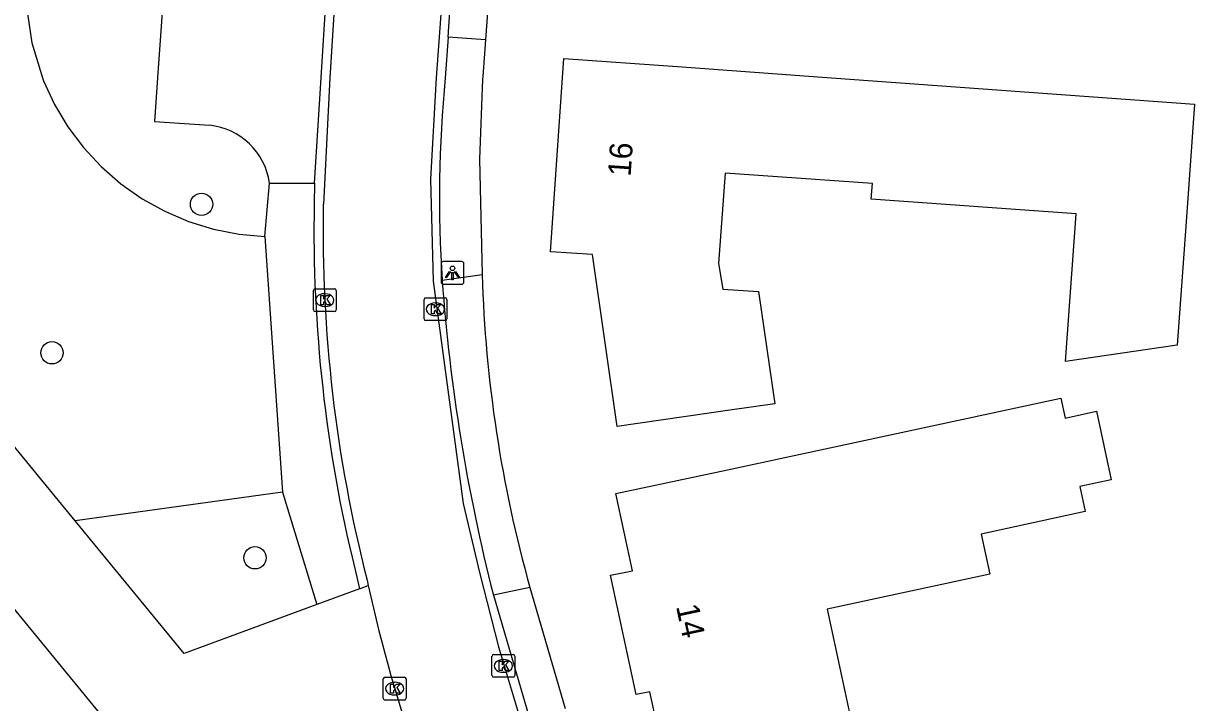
# Model space of a CAD drawing. Extents: x 157321 to 158827, y 386650 to 388532.
# Drawn here: x 158324.3 to 158375.7, y 387472.6 to 387502.4 of the extents above; entities that cross this region are included whole.
import ezdxf

# ---------------------------------------------------------------- set-up
doc = ezdxf.new("R2010")
doc.units = 0
for name, color, linetype in [('IMGEO_Berm_groen', 7, 'Continuous'), ('IMGEO_Boom', 7, 'Continuous'), ('IMGEO_Groenvoorziening', 7, 'Continuous'), ('IMGEO_Kolk', 7, 'Continuous'), ('IMGEO_Lichtpunt', 7, 'Continuous'), ('IMGEO_Pand', 7, 'Continuous'), ('IMGEO_Pand_nummerreeks', 7, 'Continuous'), ('IMGEO_Parkeervlak_open', 7, 'Continuous'), ('IMGEO_Rijbaan_lokaal_gesloten', 7, 'Continuous'), ('IMGEO_Rijbaan_lokaal_open', 7, 'Continuous'), ('IMGEO_Voetpad_open', 7, 'Continuous')]:
    doc.layers.add(name, color=color, linetype=linetype)

msp = doc.modelspace()

# ---------------------------------------------------------------- linework, layer by layer
at = {"layer": 'IMGEO_Berm_groen'}
for points in [[(158344.614, 387501.669), (158344.493, 387500.06), (158344.487, 387499.94), (158344.359, 387496.426), (158344.472, 387491.368)], [(158346.563, 387477.631), (158348.109, 387472.316)]]:
    msp.add_lwpolyline(points, dxfattribs=at)
at = {"layer": 'IMGEO_Boom'}
for centre in [(158332.157, 387494.448), (158325.594, 387487.93), (158334.501, 387478.933)]:
    msp.add_circle(centre, 0.489, dxfattribs=at)
at = {"layer": 'IMGEO_Groenvoorziening'}
for points in [[(158327.021, 387510.364), (158326.642, 387509.922), (158326.218, 387509.523), (158325.458, 387508.945), (158324.999, 387507.62), (158324.67, 387506.207), (158324.491, 387504.767), (158324.463, 387503.316), (158324.471, 387503.116), (158324.707, 387501.532), (158325.173, 387499.998), (158325.225, 387499.866), (158325.705, 387498.83), (158326.291, 387497.851), (158326.975, 387496.938), (158327.752, 387496.102), (158328.611, 387495.352), (158329.545, 387494.695), (158330.542, 387494.14), (158331.591, 387493.692), (158332.682, 387493.356), (158333.801, 387493.136), (158334.938, 387493.034)], [(158334.938, 387493.034), (158335.142, 387495.381)], [(158334.938, 387493.034), (158335.707, 387481.815)], [(158335.707, 387481.815), (158326.615, 387480.554)], [(158335.707, 387481.815), (158337.218, 387476.879)]]:
    msp.add_lwpolyline(points, dxfattribs=at)
at = {"layer": 'IMGEO_Kolk'}
for p, q in [((158337.064, 387489.815), (158337.064, 387490.667)), ((158337.139, 387490.741), (158337.991, 387490.741)), ((158337.552, 387490.521), (158337.577, 387490.521)), ((158338.065, 387490.667), (158338.065, 387489.815)), ((158341.994, 387490.343), (158342.846, 387490.343)), ((158337.575, 387489.961), (158337.55, 387489.961)), ((158341.919, 387489.417), (158341.919, 387490.269)), ((158342.407, 387490.123), (158342.432, 387490.123)), ((158342.92, 387490.269), (158342.92, 387489.417)), ((158337.991, 387489.741), (158337.139, 387489.741)), ((158342.846, 387489.343), (158341.994, 387489.343)), ((158342.43, 387489.563), (158342.405, 387489.563)), ((158344.901, 387473.763), (158344.901, 387474.615)), ((158344.976, 387474.689), (158345.828, 387474.689)), ((158345.389, 387474.469), (158345.414, 387474.469)), ((158345.902, 387474.615), (158345.902, 387473.763)), ((158345.412, 387473.909), (158345.387, 387473.909)), ((158340.132, 387472.765), (158340.132, 387473.617)), ((158340.207, 387473.691), (158341.059, 387473.691)), ((158340.62, 387473.471), (158340.645, 387473.471)), ((158341.133, 387473.617), (158341.133, 387472.765)), ((158345.828, 387473.689), (158344.976, 387473.689)), ((158340.643, 387472.911), (158340.618, 387472.911)), ((158341.059, 387472.691), (158340.207, 387472.691))]:
    msp.add_line(p, q, dxfattribs=at)
for points in [[(158337.064, 387489.815), (158337.064, 387490.667)], [(158337.139, 387490.741), (158337.991, 387490.741)], [(158337.385, 387490.441), (158337.508, 387490.441), (158337.508, 387490.29), (158337.638, 387490.441), (158337.802, 387490.441), (158337.656, 387490.29), (158337.809, 387490.041), (158337.657, 387490.041), (158337.572, 387490.205), (158337.508, 387490.138), (158337.508, 387490.041), (158337.385, 387490.041), (158337.385, 387490.441)], [(158338.065, 387490.667), (158338.065, 387489.815)], [(158341.994, 387490.343), (158342.846, 387490.343)], [(158341.919, 387489.417), (158341.919, 387490.269)], [(158342.24, 387490.043), (158342.363, 387490.043), (158342.363, 387489.892), (158342.493, 387490.043), (158342.657, 387490.043), (158342.511, 387489.892), (158342.664, 387489.643), (158342.512, 387489.643), (158342.427, 387489.807), (158342.363, 387489.74), (158342.363, 387489.643), (158342.24, 387489.643), (158342.24, 387490.043)], [(158342.92, 387490.269), (158342.92, 387489.417)], [(158337.991, 387489.741), (158337.139, 387489.741)], [(158342.846, 387489.343), (158341.994, 387489.343)], [(158344.901, 387473.763), (158344.901, 387474.615)], [(158344.976, 387474.689), (158345.828, 387474.689)], [(158345.902, 387474.615), (158345.902, 387473.763)], [(158345.222, 387474.389), (158345.345, 387474.389), (158345.345, 387474.238), (158345.475, 387474.389), (158345.639, 387474.389), (158345.493, 387474.238), (158345.646, 387473.989), (158345.494, 387473.989), (158345.409, 387474.153), (158345.345, 387474.086), (158345.345, 387473.989), (158345.222, 387473.989), (158345.222, 387474.389)], [(158340.132, 387472.765), (158340.132, 387473.617)], [(158340.207, 387473.691), (158341.059, 387473.691)], [(158340.453, 387473.391), (158340.576, 387473.391), (158340.576, 387473.24), (158340.706, 387473.391), (158340.87, 387473.391), (158340.724, 387473.24), (158340.877, 387472.991), (158340.725, 387472.991), (158340.64, 387473.155), (158340.576, 387473.088), (158340.576, 387472.991), (158340.453, 387472.991), (158340.453, 387473.391)], [(158341.133, 387473.617), (158341.133, 387472.765)], [(158345.828, 387473.689), (158344.976, 387473.689)], [(158341.059, 387472.691), (158340.207, 387472.691)]]:
    msp.add_lwpolyline(points, dxfattribs=at)
for centre, start, end in [((158337.141, 387490.665), 91.552, 178.448), ((158337.141, 387490.665), 91.552, 178.448), ((158337.989, 387490.665), 1.552, 88.448), ((158337.989, 387490.665), 1.552, 88.448), ((158341.996, 387490.267), 91.552, 178.448), ((158341.996, 387490.267), 91.552, 178.448), ((158342.844, 387490.267), 1.552, 88.448), ((158342.844, 387490.267), 1.552, 88.448), ((158337.141, 387489.817), 181.552, 268.448), ((158337.141, 387489.817), 181.552, 268.448), ((158337.989, 387489.817), 271.552, 358.448), ((158337.989, 387489.817), 271.552, 358.448), ((158341.996, 387489.419), 181.552, 268.448), ((158341.996, 387489.419), 181.552, 268.448), ((158342.844, 387489.419), 271.552, 358.448), ((158342.844, 387489.419), 271.552, 358.448), ((158344.978, 387474.613), 91.552, 178.448), ((158344.978, 387474.613), 91.552, 178.448), ((158345.826, 387474.613), 1.552, 88.448), ((158345.826, 387474.613), 1.552, 88.448), ((158340.209, 387473.615), 91.552, 178.448), ((158340.209, 387473.615), 91.552, 178.448), ((158341.057, 387473.615), 1.552, 88.448), ((158341.057, 387473.615), 1.552, 88.448), ((158344.978, 387473.765), 181.552, 268.448), ((158344.978, 387473.765), 181.552, 268.448), ((158345.826, 387473.765), 271.552, 358.448), ((158345.826, 387473.765), 271.552, 358.448), ((158340.209, 387472.767), 181.552, 268.448), ((158340.209, 387472.767), 181.552, 268.448), ((158341.057, 387472.767), 271.552, 358.448), ((158341.057, 387472.767), 271.552, 358.448)]:
    msp.add_arc(centre, 0.0765, start, end, dxfattribs=at)
for centre, major_axis, ratio, start_param, end_param in [((158337.551, 387490.241), (-0.387, 0.002), 0.722429, 4.712389, 7.853982), ((158337.576, 387490.241), (-0.39, 0.002), 0.717154, 1.570796, 4.712389), ((158342.406, 387489.843), (-0.387, 0.002), 0.722429, 4.712389, 7.853982), ((158342.431, 387489.843), (-0.39, 0.002), 0.717154, 1.570796, 4.712389), ((158345.388, 387474.189), (-0.387, 0.002), 0.722429, 4.712389, 7.853982), ((158345.413, 387474.189), (-0.39, 0.002), 0.717154, 1.570796, 4.712389), ((158340.619, 387473.191), (-0.387, 0.002), 0.722429, 4.712389, 7.853982), ((158340.644, 387473.191), (-0.39, 0.002), 0.717154, 1.570796, 4.712389)]:
    msp.add_ellipse(centre, major_axis=major_axis, ratio=ratio, start_param=start_param, end_param=end_param, dxfattribs=at)
at = {"layer": 'IMGEO_Lichtpunt'}
for p, q in [((158343.571, 387491.936), (158342.763, 387491.936)), ((158343.571, 387491.936), (158342.763, 387491.936)), ((158342.669, 387491.841), (158342.669, 387491.034)), ((158342.669, 387491.841), (158342.669, 387491.034)), ((158343.665, 387491.034), (158343.665, 387491.841)), ((158343.665, 387491.034), (158343.665, 387491.841)), ((158342.763, 387490.94), (158343.571, 387490.94)), ((158342.763, 387490.94), (158343.571, 387490.94))]:
    msp.add_line(p, q, dxfattribs=at)
for points in [[(158343.043, 387491.505), (158343.082, 387491.477), (158342.894, 387491.215), (158342.856, 387491.242), (158343.043, 387491.505)], [(158343.145, 387491.457), (158343.192, 387491.457), (158343.192, 387491.135), (158343.145, 387491.135), (158343.145, 387491.457)], [(158343.255, 387491.477), (158343.293, 387491.504), (158343.48, 387491.242), (158343.441, 387491.214), (158343.255, 387491.477)]]:
    msp.add_lwpolyline(points, dxfattribs=at)
msp.add_circle((158343.168, 387491.639), 0.0994, dxfattribs=at)
for centre, start, end in [((158342.763, 387491.841), 90, 180), ((158342.763, 387491.841), 90, 180), ((158343.571, 387491.841), 0, 90), ((158343.571, 387491.841), 0, 90), ((158342.763, 387491.034), 180, 270), ((158342.763, 387491.034), 180, 270), ((158343.571, 387491.034), 270, 0), ((158343.571, 387491.034), 270, 360)]:
    msp.add_arc(centre, 0.0946, start, end, dxfattribs=at)
at = {"layer": 'IMGEO_Pand'}
for points in [[(158357.317, 387485.696), (158355.339, 387485.409), (158350.39, 387484.69), (158349.31, 387492.24), (158347.47, 387492.36), (158347.992, 387500), (158348.05, 387500.85), (158353.037, 387500.489), (158359.795, 387500), (158375.728, 387498.847), (158375.354, 387493.678), (158374.962, 387488.26), (158370.066, 387487.546), (158370.536, 387494.027), (158361.54, 387494.678), (158361.59, 387495.366), (158355.13, 387495.82), (158354.843, 387491.844), (158355.035, 387490.72), (158356.601, 387490.614), (158357.317, 387485.696)], [(158370.93, 387480.96), (158366.359, 387479.975), (158366.738, 387478.217), (158359.607, 387476.681), (158360.87, 387470.82), (158359.899, 387470.611), (158355.01, 387469.56), (158354.79, 387470.49), (158352.49, 387470.04), (158351.83, 387473.05), (158351.22, 387472.94), (158350.1, 387478.17), (158351.06, 387478.36), (158350.34, 387481.75), (158355.229, 387482.799), (158369.862, 387485.938), (158370.049, 387485.066), (158371.428, 387485.362), (158372.073, 387482.355), (158370.694, 387482.059), (158370.93, 387480.96)]]:
    msp.add_lwpolyline(points, dxfattribs=at)
at = {"layer": 'IMGEO_Parkeervlak_open'}
for points in [[(158330.941, 387510.097), (158330.224, 387500), (158330.088, 387498.078), (158332.502, 387497.921)], [(158335.142, 387495.381), (158337.11, 387495.374)]]:
    msp.add_lwpolyline(points, dxfattribs=at)
msp.add_arc((158332.185, 387494.95), 2.988, 8.2964, 83.9156, dxfattribs=at)
at = {"layer": 'IMGEO_Rijbaan_lokaal_gesloten'}
for points in [[(158339.068, 387520.5), (158337.783, 387500), (158337.501, 387494.452)], [(158343.927, 387520.171), (158342.448, 387500), (158342.199, 387495.545), (158342.319, 387491.073), (158343.64, 387481.315), (158344.361, 387478.227), (158345.181, 387475.032), (158346.151, 387471.8)], [(158339.422, 387477.945), (158339.473, 387477.711)]]:
    msp.add_lwpolyline(points, dxfattribs=at)
for centre, radius, start, end in [((158399.5, 387493.302), 62.01, 178.93722, 194.33864), ((158401.497, 387491.243), 63.483, 192.3079, 199.6449)]:
    msp.add_arc(centre, radius, start, end, dxfattribs=at)
at = {"layer": 'IMGEO_Rijbaan_lokaal_open'}
for points in [[(158337.11, 387495.374), (158337.4, 387500), (158338.68, 387520.423)], [(158326.615, 387480.554), (158310.67, 387500), (158303.006, 387509.347), (158302.479, 387510.043)], [(158299.407, 387506.597), (158304.814, 387500), (158333.427, 387465.088)], [(158342.975, 387501.788), (158343.102, 387503.596)], [(158342.975, 387501.788), (158342.85, 387500)], [(158337.11, 387495.374), (158337.101, 387494.459)], [(158337.218, 387476.879), (158331.391, 387474.729), (158326.615, 387480.554)], [(158338.88, 387478.465), (158339.094, 387477.571)], [(158339.094, 387477.571), (158337.218, 387476.879)], [(158339.094, 387477.571), (158339.473, 387477.711)], [(158344.962, 387477.289), (158346.526, 387471.937)]]:
    msp.add_lwpolyline(points, dxfattribs=at)
for centre, radius, start, end in [((158396.225, 387494.756), 53.632, 174.3887, 183.8969), ((158399.397, 387493.292), 62.307, 178.927, 193.76676), ((158421.841, 387496.869), 79.334, 184.16234, 194.28875)]:
    msp.add_arc(centre, radius, start, end, dxfattribs=at)
at = {"layer": 'IMGEO_Voetpad_open'}
for points in [[(158344.751, 387503.482), (158344.614, 387501.669)], [(158344.614, 387501.669), (158342.975, 387501.788)], [(158342.717, 387491.111), (158344.472, 387491.368)], [(158346.563, 387477.631), (158344.962, 387477.289)]]:
    msp.add_lwpolyline(points, dxfattribs=at)
msp.add_arc((158401.413, 387493.008), 56.964, 181.6495, 195.6604, dxfattribs=at)

# ---------------------------------------------------------------- texts
at = {"layer": 'IMGEO_Pand_nummerreeks'}
for s, rotation, p in [('16', 86.0926, (158350.982, 387495.648)), ('14', 282.0892, (158352.971, 387476.801))]:
    msp.add_text(s, height=1, rotation=rotation, dxfattribs=at).set_placement(p)

doc.saveas('drawing.dxf')
